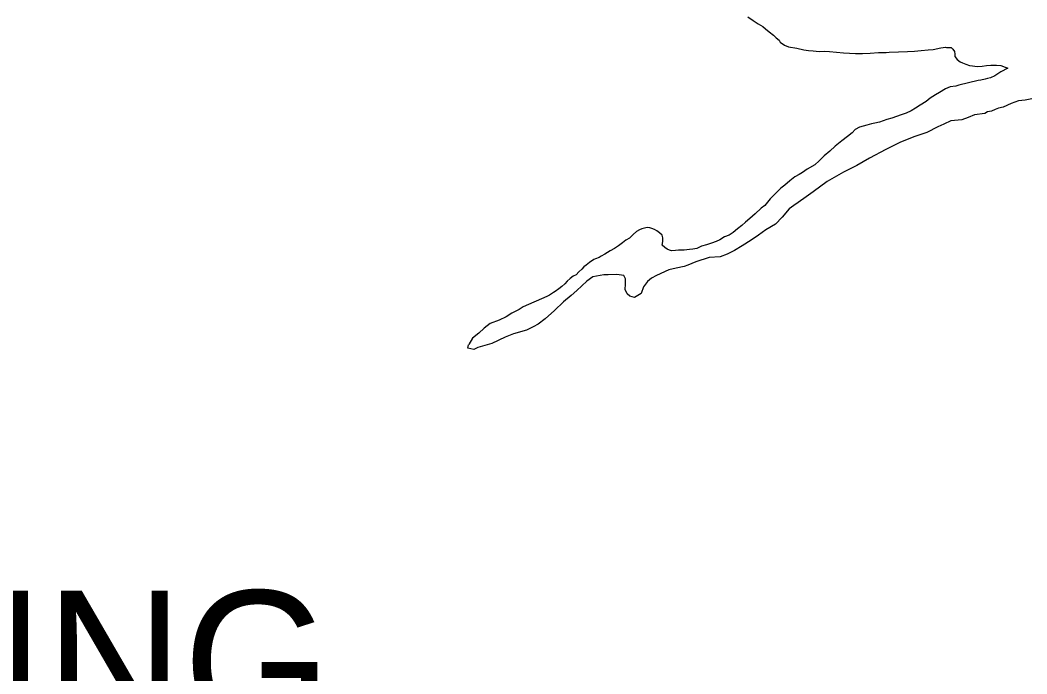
# Model space of a CAD drawing. Extents: x 1370567 to 1373900, y 377514 to 379648.
# Drawn here: x 1371037.64 to 1371074.91, y 379410 to 379434.21 of the extents above; entities that cross this region are included whole.
import ezdxf

# ---------------------------------------------------------------- set-up
doc = ezdxf.new("R2010")
doc.units = 0
doc.layers.add('Default', color=7, linetype='Continuous')

msp = doc.modelspace()

# ---------------------------------------------------------------- linework, layer by layer
at = {"layer": 'Default'}
for points in [[(1371064.584, 379434.327), (1371064.773, 379434.195), (1371064.961, 379434.064), (1371065.13, 379433.972), (1371065.229, 379433.881), (1371065.368, 379433.77), (1371065.537, 379433.648), (1371065.626, 379433.557), (1371065.735, 379433.466), (1371065.774, 379433.386), (1371065.943, 379433.274), (1371066.082, 379433.223), (1371066.391, 379433.17), (1371066.65, 379433.108), (1371066.83, 379433.086), (1371066.999, 379433.075), (1371067.219, 379433.043), (1371067.418, 379433.061), (1371067.608, 379433.039), (1371068.127, 379432.994), (1371068.566, 379432.97), (1371068.825, 379432.968), (1371069.115, 379432.985), (1371069.415, 379433.002), (1371069.705, 379433.01), (1371069.814, 379433.019), (1371070.164, 379433.035), (1371070.494, 379433.042), (1371070.753, 379433.06), (1371071.003, 379433.078), (1371071.263, 379433.105), (1371071.443, 379433.124), (1371071.723, 379433.181), (1371071.903, 379433.2), (1371071.933, 379433.199), (1371072.113, 379433.198), (1371072.172, 379433.127), (1371072.231, 379433.046), (1371072.25, 379432.946), (1371072.249, 379432.866), (1371072.338, 379432.745), (1371072.437, 379432.664), (1371072.527, 379432.624), (1371072.656, 379432.572), (1371072.786, 379432.531), (1371072.895, 379432.51), (1371073.075, 379432.489), (1371073.254, 379432.497), (1371073.424, 379432.525), (1371073.584, 379432.534), (1371073.794, 379432.542), (1371073.944, 379432.521), (1371074.103, 379432.469), (1371074.212, 379432.428), (1371073.952, 379432.29), (1371073.731, 379432.142), (1371073.57, 379432.074), (1371073.46, 379432.045), (1371073.37, 379432.016), (1371073.21, 379431.987), (1371073.11, 379431.968)], [(1371064.584, 379434.327), (1371064.773, 379434.195), (1371064.961, 379434.064), (1371065.13, 379433.972), (1371065.229, 379433.881), (1371065.368, 379433.77), (1371065.537, 379433.648), (1371065.626, 379433.557), (1371065.735, 379433.466), (1371065.774, 379433.386), (1371065.943, 379433.274), (1371066.082, 379433.223), (1371066.391, 379433.17), (1371066.65, 379433.108), (1371066.83, 379433.086), (1371066.999, 379433.075), (1371067.219, 379433.043), (1371067.418, 379433.061), (1371067.608, 379433.039), (1371068.127, 379432.994), (1371068.566, 379432.97), (1371068.825, 379432.968), (1371069.115, 379432.985), (1371069.415, 379433.002), (1371069.705, 379433.01), (1371069.814, 379433.019), (1371070.164, 379433.035), (1371070.494, 379433.042), (1371070.753, 379433.06), (1371071.003, 379433.078), (1371071.263, 379433.105), (1371071.443, 379433.124), (1371071.723, 379433.181), (1371071.903, 379433.2), (1371071.933, 379433.199), (1371072.113, 379433.198), (1371072.172, 379433.127), (1371072.231, 379433.046), (1371072.25, 379432.946), (1371072.249, 379432.866), (1371072.338, 379432.745), (1371072.437, 379432.664), (1371072.527, 379432.624), (1371072.656, 379432.572), (1371072.786, 379432.531), (1371072.895, 379432.51), (1371073.075, 379432.489), (1371073.254, 379432.497), (1371073.424, 379432.525), (1371073.584, 379432.534), (1371073.794, 379432.542), (1371073.944, 379432.521), (1371074.103, 379432.469), (1371074.212, 379432.428), (1371073.952, 379432.29), (1371073.731, 379432.142), (1371073.57, 379432.074), (1371073.46, 379432.045), (1371073.37, 379432.016), (1371073.21, 379431.987), (1371073.11, 379431.968)], [(1371073.11, 379431.968), (1371072.399, 379431.794), (1371072.279, 379431.756), (1371072.069, 379431.737), (1371071.899, 379431.659), (1371071.678, 379431.531), (1371071.527, 379431.442), (1371071.337, 379431.314), (1371071.186, 379431.195), (1371070.965, 379431.057), (1371070.784, 379430.949), (1371070.623, 379430.85), (1371070.443, 379430.762), (1371070.263, 379430.704), (1371070.082, 379430.635), (1371069.912, 379430.577), (1371069.722, 379430.529), (1371069.451, 379430.431), (1371069.281, 379430.393), (1371069.161, 379430.364), (1371068.981, 379430.315), (1371068.721, 379430.248), (1371068.55, 379430.159), (1371068.439, 379430.04), (1371068.268, 379429.902), (1371068.057, 379429.733), (1371067.816, 379429.536), (1371067.614, 379429.357), (1371067.403, 379429.179), (1371067.222, 379429.001), (1371067.061, 379428.852), (1371066.78, 379428.685), (1371066.599, 379428.566), (1371066.478, 379428.497), (1371066.318, 379428.399), (1371066.137, 379428.251), (1371065.955, 379428.092), (1371065.805, 379427.983), (1371065.674, 379427.865), (1371065.563, 379427.756), (1371065.412, 379427.587), (1371065.21, 379427.349), (1371065.079, 379427.24), (1371064.857, 379427.032), (1371064.656, 379426.864), (1371064.495, 379426.725), (1371064.354, 379426.606), (1371064.203, 379426.478), (1371064.042, 379426.339), (1371063.892, 379426.25), (1371063.721, 379426.182), (1371063.541, 379426.073), (1371063.41, 379426.005), (1371063.23, 379425.946), (1371063.05, 379425.888), (1371062.87, 379425.84), (1371062.689, 379425.751), (1371062.539, 379425.733), (1371062.419, 379425.714), (1371062.229, 379425.695), (1371062.129, 379425.686), (1371062.009, 379425.687), (1371061.9, 379425.678), (1371061.76, 379425.67), (1371061.68, 379425.69), (1371061.59, 379425.721), (1371061.511, 379425.792), (1371061.412, 379425.873), (1371061.433, 379426.013), (1371061.434, 379426.143), (1371061.405, 379426.243), (1371061.306, 379426.334), (1371061.217, 379426.405), (1371061.128, 379426.456), (1371061.028, 379426.497), (1371060.949, 379426.517), (1371060.859, 379426.528), (1371060.749, 379426.509), (1371060.659, 379426.48), (1371060.569, 379426.441), (1371060.458, 379426.382), (1371060.337, 379426.273), (1371060.196, 379426.134), (1371060.066, 379426.055), (1371059.945, 379425.956), (1371059.794, 379425.848), (1371059.644, 379425.749), (1371059.483, 379425.661), (1371059.383, 379425.601), (1371059.282, 379425.542), (1371059.152, 379425.464), (1371059.071, 379425.414), (1371058.941, 379425.375), (1371058.881, 379425.346), (1371058.72, 379425.237), (1371058.59, 379425.139), (1371058.509, 379425.069), (1371058.429, 379424.99), (1371058.318, 379424.891), (1371058.227, 379424.782), (1371058.107, 379424.723)], [(1371073.11, 379431.968), (1371072.399, 379431.794), (1371072.279, 379431.756), (1371072.069, 379431.737), (1371071.899, 379431.659), (1371071.678, 379431.531), (1371071.527, 379431.442), (1371071.337, 379431.314), (1371071.186, 379431.195), (1371070.965, 379431.057), (1371070.784, 379430.949), (1371070.623, 379430.85), (1371070.443, 379430.762), (1371070.263, 379430.704), (1371070.082, 379430.635), (1371069.912, 379430.577), (1371069.722, 379430.529), (1371069.451, 379430.431), (1371069.281, 379430.393), (1371069.161, 379430.364), (1371068.981, 379430.315), (1371068.721, 379430.248), (1371068.55, 379430.159), (1371068.439, 379430.04), (1371068.268, 379429.902), (1371068.057, 379429.733), (1371067.816, 379429.536), (1371067.614, 379429.357), (1371067.403, 379429.179), (1371067.222, 379429.001), (1371067.061, 379428.852), (1371066.78, 379428.685), (1371066.599, 379428.566), (1371066.478, 379428.497), (1371066.318, 379428.399), (1371066.137, 379428.251), (1371065.955, 379428.092), (1371065.805, 379427.983), (1371065.674, 379427.865), (1371065.563, 379427.756), (1371065.412, 379427.587), (1371065.21, 379427.349), (1371065.079, 379427.24), (1371064.857, 379427.032), (1371064.656, 379426.864), (1371064.495, 379426.725), (1371064.354, 379426.606), (1371064.203, 379426.478), (1371064.042, 379426.339), (1371063.892, 379426.25), (1371063.721, 379426.182), (1371063.541, 379426.073), (1371063.41, 379426.005), (1371063.23, 379425.946), (1371063.05, 379425.888), (1371062.87, 379425.84), (1371062.689, 379425.751), (1371062.539, 379425.733), (1371062.419, 379425.714), (1371062.229, 379425.695), (1371062.129, 379425.686), (1371062.009, 379425.687), (1371061.9, 379425.678), (1371061.76, 379425.67), (1371061.68, 379425.69), (1371061.59, 379425.721), (1371061.511, 379425.792), (1371061.412, 379425.873), (1371061.433, 379426.013), (1371061.434, 379426.143), (1371061.405, 379426.243), (1371061.306, 379426.334), (1371061.217, 379426.405), (1371061.128, 379426.456), (1371061.028, 379426.497), (1371060.949, 379426.517), (1371060.859, 379426.528), (1371060.749, 379426.509), (1371060.659, 379426.48), (1371060.569, 379426.441), (1371060.458, 379426.382), (1371060.337, 379426.273), (1371060.196, 379426.134), (1371060.066, 379426.055), (1371059.945, 379425.956), (1371059.794, 379425.848), (1371059.644, 379425.749), (1371059.483, 379425.661), (1371059.383, 379425.601), (1371059.282, 379425.542), (1371059.152, 379425.464), (1371059.071, 379425.414), (1371058.941, 379425.375), (1371058.881, 379425.346), (1371058.72, 379425.237), (1371058.59, 379425.139), (1371058.509, 379425.069), (1371058.429, 379424.99), (1371058.318, 379424.891), (1371058.227, 379424.782), (1371058.107, 379424.723)], [(1371075.101, 379431.289), (1371074.851, 379431.242), (1371074.601, 379431.224), (1371074.33, 379431.116), (1371074.03, 379430.989), (1371073.859, 379430.941)], [(1371075.101, 379431.289), (1371074.851, 379431.242), (1371074.601, 379431.224), (1371074.33, 379431.116), (1371074.03, 379430.989), (1371073.859, 379430.941)], [(1371073.358, 379430.755), (1371072.969, 379430.699), (1371072.738, 379430.601), (1371072.508, 379430.513), (1371072.098, 379430.477), (1371071.837, 379430.359), (1371071.616, 379430.251), (1371071.205, 379430.045), (1371070.725, 379429.889), (1371070.213, 379429.674), (1371069.692, 379429.418), (1371069.09, 379429.094), (1371068.618, 379428.828), (1371068.126, 379428.572), (1371067.514, 379428.228), (1371067.002, 379427.852), (1371066.74, 379427.665), (1371066.439, 379427.457), (1371066.288, 379427.339), (1371066.107, 379427.22), (1371065.855, 379426.913), (1371065.603, 379426.655), (1371065.251, 379426.438), (1371064.98, 379426.25), (1371064.709, 379426.063), (1371064.367, 379425.846), (1371064.086, 379425.678), (1371063.815, 379425.541), (1371063.555, 379425.443), (1371063.155, 379425.417), (1371062.655, 379425.261), (1371062.364, 379425.134), (1371062.224, 379425.085), (1371061.933, 379425.018), (1371061.653, 379424.96), (1371061.202, 379424.754), (1371061.012, 379424.656), (1371060.861, 379424.527), (1371060.719, 379424.329), (1371060.627, 379424.089), (1371060.386, 379423.942), (1371060.207, 379423.983), (1371060.108, 379424.074), (1371060.039, 379424.235), (1371060.051, 379424.435), (1371060.053, 379424.625), (1371059.994, 379424.755), (1371059.725, 379424.788), (1371059.415, 379424.781), (1371059.245, 379424.772), (1371058.845, 379424.706), (1371058.624, 379424.548), (1371058.252, 379424.201), (1371058.04, 379424.013), (1371057.758, 379423.776), (1371057.416, 379423.459), (1371057.074, 379423.142), (1371056.812, 379422.954), (1371056.632, 379422.856), (1371056.381, 379422.728), (1371055.901, 379422.592), (1371055.6, 379422.465), (1371055.099, 379422.239), (1371054.578, 379422.084), (1371054.437, 379422.015), (1371054.208, 379422.068), (1371054.239, 379422.187), (1371054.242, 379422.191)], [(1371073.358, 379430.755), (1371072.969, 379430.699), (1371072.738, 379430.601), (1371072.508, 379430.513), (1371072.098, 379430.477), (1371071.837, 379430.359), (1371071.616, 379430.251), (1371071.205, 379430.045), (1371070.725, 379429.889), (1371070.213, 379429.674), (1371069.692, 379429.418), (1371069.09, 379429.094), (1371068.618, 379428.828), (1371068.126, 379428.572), (1371067.514, 379428.228), (1371067.002, 379427.852), (1371066.74, 379427.665), (1371066.439, 379427.457), (1371066.288, 379427.339), (1371066.107, 379427.22), (1371065.855, 379426.913), (1371065.603, 379426.655), (1371065.251, 379426.438), (1371064.98, 379426.25), (1371064.709, 379426.063), (1371064.367, 379425.846), (1371064.086, 379425.678), (1371063.815, 379425.541), (1371063.555, 379425.443), (1371063.155, 379425.417), (1371062.655, 379425.261), (1371062.364, 379425.134), (1371062.224, 379425.085), (1371061.933, 379425.018), (1371061.653, 379424.96), (1371061.202, 379424.754), (1371061.012, 379424.656), (1371060.861, 379424.527), (1371060.719, 379424.329), (1371060.627, 379424.089), (1371060.386, 379423.942), (1371060.207, 379423.983), (1371060.108, 379424.074), (1371060.039, 379424.235), (1371060.051, 379424.435), (1371060.053, 379424.625), (1371059.994, 379424.755), (1371059.725, 379424.788), (1371059.415, 379424.781), (1371059.245, 379424.772), (1371058.845, 379424.706), (1371058.624, 379424.548), (1371058.252, 379424.201), (1371058.04, 379424.013), (1371057.758, 379423.776), (1371057.416, 379423.459), (1371057.074, 379423.142), (1371056.812, 379422.954), (1371056.632, 379422.856), (1371056.381, 379422.728), (1371055.901, 379422.592), (1371055.6, 379422.465), (1371055.099, 379422.239), (1371054.578, 379422.084), (1371054.437, 379422.015), (1371054.208, 379422.068), (1371054.239, 379422.187), (1371054.242, 379422.191)], [(1371073.859, 379430.941), (1371073.739, 379430.892), (1371073.609, 379430.833), (1371073.459, 379430.814), (1371073.358, 379430.755)], [(1371073.859, 379430.941), (1371073.739, 379430.892), (1371073.609, 379430.833), (1371073.459, 379430.814), (1371073.358, 379430.755)], [(1371058.107, 379424.723), (1371057.996, 379424.644), (1371057.895, 379424.545), (1371057.805, 379424.445), (1371057.694, 379424.346), (1371057.583, 379424.257), (1371057.442, 379424.159), (1371057.382, 379424.119), (1371057.241, 379424.02), (1371057.141, 379423.971)], [(1371058.107, 379424.723), (1371057.996, 379424.644), (1371057.895, 379424.545), (1371057.805, 379424.445), (1371057.694, 379424.346), (1371057.583, 379424.257), (1371057.442, 379424.159), (1371057.382, 379424.119), (1371057.241, 379424.02), (1371057.141, 379423.971)], [(1371057.141, 379423.971), (1371056.259, 379423.589), (1371056.108, 379423.491), (1371055.848, 379423.363), (1371055.637, 379423.225), (1371055.376, 379423.097), (1371055.035, 379422.97), (1371054.814, 379422.802), (1371054.623, 379422.614), (1371054.391, 379422.436), (1371054.251, 379422.202), (1371054.254, 379422.198)], [(1371057.141, 379423.971), (1371056.259, 379423.589), (1371056.108, 379423.491), (1371055.848, 379423.363), (1371055.637, 379423.225), (1371055.376, 379423.097), (1371055.035, 379422.97), (1371054.814, 379422.802), (1371054.623, 379422.614), (1371054.391, 379422.436), (1371054.251, 379422.202), (1371054.254, 379422.198)]]:
    msp.add_lwpolyline(points, dxfattribs=at)

# ---------------------------------------------------------------- texts
msp.add_text('ARKANSAS', height=6.336, rotation=40, dxfattribs=at).set_placement((1371010.76, 379424.8))
msp.add_text('BARLING', height=5.28, dxfattribs=at).set_placement((1371018.168, 379407.803))

doc.saveas('drawing.dxf')
